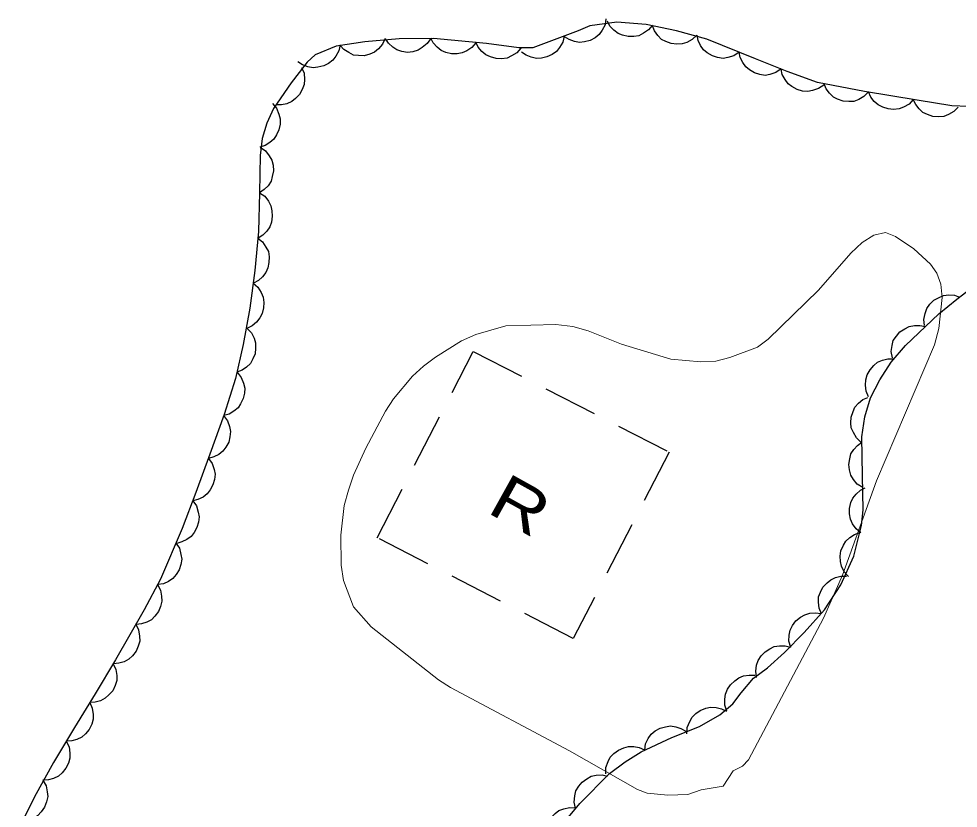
# Model space of a CAD drawing. Extents: x 356765 to 358572, y 5103174 to 5104650.
# Drawn here: x 357768.23 to 357799.29, y 5103742.35 to 5103768.45 of the extents above; entities that cross this region are included whole.
import ezdxf

# ---------------------------------------------------------------- set-up
doc = ezdxf.new("R2010")
doc.units = 0
doc.header["$LTSCALE"] = 0.6
doc.linetypes.add('DOT_DASHED', pattern=[7.7, 5, -1.2, 0.3, -1.2])
doc.linetypes.add('MEDIUM_DASHED', pattern=[4.5, 3, -1.5])
for name, color, linetype, lineweight in [('2', 7, 'Continuous', 13), ('31', 7, 'Continuous', 70), ('44', 7, 'Continuous', 25)]:
    doc.layers.add(name, color=color, linetype=linetype, lineweight=lineweight)

msp = doc.modelspace()

# ---------------------------------------------------------------- linework, layer by layer
at = {"layer": '2'}
msp.add_lwpolyline([(357790.79, 5103742.95), (357790.35, 5103742.8), (357789.69, 5103742.78), (357789, 5103742.84), (357788.68, 5103742.97), (357786.43, 5103744.24), (357782.5, 5103746.34), (357782.1, 5103746.59), (357779.88, 5103748.34), (357779.29, 5103749.01), (357778.96, 5103749.88), (357778.89, 5103750.38), (357778.88, 5103751.37), (357778.99, 5103752.36), (357779.13, 5103752.86), (357779.3, 5103753.36), (357779.7, 5103754.25), (357780.35, 5103755.47), (357780.62, 5103755.88), (357781.25, 5103756.63), (357781.61, 5103756.96), (357782, 5103757.26), (357782.86, 5103757.8), (357783.34, 5103758.01), (357784.33, 5103758.3), (357785.98, 5103758.34), (357786.54, 5103758.28), (357787.05, 5103758.13), (357788.15, 5103757.69), (357789.78, 5103757.19), (357790.78, 5103757.11), (357791.27, 5103757.13), (357791.74, 5103757.25), (357792.65, 5103757.59), (357793, 5103757.86), (357794.67, 5103759.48), (357795.74, 5103760.7), (357796.11, 5103761.05), (357796.5, 5103761.3), (357796.88, 5103761.38), (357797.21, 5103761.25), (357797.82, 5103760.84), (357798.37, 5103760.34), (357798.58, 5103760.04), (357798.71, 5103759.67), (357798.75, 5103759.23), (357798.64, 5103758.21), (357798.5, 5103757.67), (357796.58, 5103753.17), (357795.46, 5103750.05), (357794.83, 5103748.63), (357792.35, 5103743.95), (357792.15, 5103743.74), (357791.85, 5103743.58), (357791.51, 5103743.08)], close=True, dxfattribs=at)
at = {"layer": '31', "linetype": 'MEDIUM_DASHED', "lineweight": 25}
msp.add_lwpolyline([(357789.73, 5103754.12), (357786.56, 5103747.96), (357780.08, 5103751.29), (357783.25, 5103757.45), (357789.73, 5103754.12)], close=True, dxfattribs=at)
at = {"layer": '44'}
for points in [[(357787.64, 5103768.45), (357787.61, 5103768.25), (357787.51, 5103768.07), (357787.42, 5103767.93), (357787.28, 5103767.82), (357787.12, 5103767.73), (357786.93, 5103767.69), (357786.77, 5103767.67), (357786.6, 5103767.7), (357786.42, 5103767.76), (357786.27, 5103767.85)], [(357789.18, 5103768.24), (357789.05, 5103768.08), (357788.88, 5103767.97), (357788.73, 5103767.89), (357788.56, 5103767.86), (357788.38, 5103767.86), (357788.19, 5103767.91), (357788.04, 5103767.96), (357787.9, 5103768.07), (357787.77, 5103768.21), (357787.69, 5103768.37)], [(357790.64, 5103767.91), (357790.49, 5103767.76), (357790.31, 5103767.67), (357790.16, 5103767.62), (357789.98, 5103767.61), (357789.8, 5103767.63), (357789.62, 5103767.7), (357789.48, 5103767.77), (357789.35, 5103767.9), (357789.25, 5103768.05), (357789.18, 5103768.22)], [(357786.26, 5103767.88), (357786.21, 5103767.68), (357786.11, 5103767.5), (357786, 5103767.37), (357785.86, 5103767.27), (357785.69, 5103767.19), (357785.51, 5103767.15), (357785.34, 5103767.14), (357785.17, 5103767.18), (357785, 5103767.25), (357784.85, 5103767.35)], [(357792.04, 5103767.35), (357791.87, 5103767.23), (357791.67, 5103767.17), (357791.51, 5103767.14), (357791.33, 5103767.17), (357791.16, 5103767.22), (357790.99, 5103767.32), (357790.87, 5103767.42), (357790.77, 5103767.57), (357790.69, 5103767.73), (357790.65, 5103767.91)], [(357778.85, 5103767.59), (357778.81, 5103767.39), (357778.71, 5103767.21), (357778.61, 5103767.08), (357778.47, 5103766.97), (357778.31, 5103766.89), (357778.12, 5103766.85), (357777.96, 5103766.83), (357777.79, 5103766.86), (357777.61, 5103766.93), (357777.46, 5103767.03)], [(357780.34, 5103767.8), (357780.25, 5103767.61), (357780.12, 5103767.46), (357779.99, 5103767.35), (357779.83, 5103767.28), (357779.65, 5103767.23), (357779.46, 5103767.24), (357779.3, 5103767.25), (357779.14, 5103767.33), (357778.98, 5103767.43), (357778.86, 5103767.56)], [(357781.85, 5103767.8), (357781.73, 5103767.63), (357781.57, 5103767.5), (357781.43, 5103767.41), (357781.26, 5103767.36), (357781.08, 5103767.34), (357780.89, 5103767.37), (357780.73, 5103767.42), (357780.59, 5103767.51), (357780.45, 5103767.64), (357780.35, 5103767.79)], [(357783.34, 5103767.66), (357783.21, 5103767.5), (357783.04, 5103767.39), (357782.89, 5103767.32), (357782.72, 5103767.29), (357782.53, 5103767.29), (357782.35, 5103767.34), (357782.19, 5103767.4), (357782.06, 5103767.51), (357781.93, 5103767.65), (357781.85, 5103767.81)], [(357784.83, 5103767.48), (357784.69, 5103767.32), (357784.52, 5103767.22), (357784.37, 5103767.15), (357784.19, 5103767.13), (357784.01, 5103767.14), (357783.82, 5103767.19), (357783.67, 5103767.26), (357783.54, 5103767.37), (357783.42, 5103767.51), (357783.34, 5103767.68)], [(357793.43, 5103766.79), (357793.26, 5103766.67), (357793.06, 5103766.61), (357792.9, 5103766.58), (357792.73, 5103766.61), (357792.55, 5103766.66), (357792.39, 5103766.76), (357792.26, 5103766.86), (357792.16, 5103767), (357792.08, 5103767.17), (357792.04, 5103767.35)], [(357777.58, 5103766.84), (357777.66, 5103766.65), (357777.67, 5103766.44), (357777.66, 5103766.28), (357777.6, 5103766.11), (357777.51, 5103765.95), (357777.38, 5103765.81), (357777.26, 5103765.71), (357777.09, 5103765.64), (357776.91, 5103765.6), (357776.73, 5103765.6)], [(357794.84, 5103766.26), (357794.67, 5103766.14), (357794.47, 5103766.08), (357794.31, 5103766.04), (357794.14, 5103766.06), (357793.96, 5103766.11), (357793.79, 5103766.21), (357793.66, 5103766.3), (357793.56, 5103766.44), (357793.47, 5103766.61), (357793.43, 5103766.78)], [(357796.32, 5103766.03), (357796.17, 5103765.88), (357796, 5103765.78), (357795.84, 5103765.72), (357795.67, 5103765.71), (357795.48, 5103765.73), (357795.3, 5103765.79), (357795.16, 5103765.86), (357795.03, 5103765.99), (357794.92, 5103766.13), (357794.85, 5103766.3)], [(357797.8, 5103765.78), (357797.66, 5103765.63), (357797.48, 5103765.53), (357797.33, 5103765.47), (357797.15, 5103765.45), (357796.97, 5103765.47), (357796.79, 5103765.53), (357796.64, 5103765.6), (357796.51, 5103765.72), (357796.4, 5103765.86), (357796.32, 5103766.03)], [(357799.28, 5103765.53), (357799.14, 5103765.38), (357798.96, 5103765.28), (357798.81, 5103765.22), (357798.63, 5103765.21), (357798.45, 5103765.22), (357798.27, 5103765.28), (357798.12, 5103765.35), (357797.99, 5103765.47), (357797.88, 5103765.62), (357797.8, 5103765.78)], [(357776.62, 5103765.65), (357776.75, 5103765.49), (357776.83, 5103765.3), (357776.87, 5103765.14), (357776.87, 5103764.96), (357776.83, 5103764.78), (357776.75, 5103764.61), (357776.66, 5103764.47), (357776.53, 5103764.36), (357776.37, 5103764.26), (357776.2, 5103764.21)], [(357776.21, 5103764.2), (357776.39, 5103764.08), (357776.51, 5103763.92), (357776.59, 5103763.78), (357776.64, 5103763.61), (357776.65, 5103763.42), (357776.61, 5103763.24), (357776.57, 5103763.08), (357776.47, 5103762.93), (357776.34, 5103762.8), (357776.19, 5103762.7)], [(357776.19, 5103762.7), (357776.36, 5103762.58), (357776.48, 5103762.42), (357776.56, 5103762.27), (357776.6, 5103762.1), (357776.61, 5103761.92), (357776.58, 5103761.73), (357776.53, 5103761.57), (357776.43, 5103761.43), (357776.3, 5103761.3), (357776.14, 5103761.2)], [(357776.13, 5103761.2), (357776.29, 5103761.07), (357776.4, 5103760.9), (357776.48, 5103760.75), (357776.51, 5103760.58), (357776.5, 5103760.39), (357776.46, 5103760.21), (357776.4, 5103760.06), (357776.29, 5103759.92), (357776.15, 5103759.8), (357775.99, 5103759.71)], [(357775.98, 5103759.71), (357776.13, 5103759.57), (357776.24, 5103759.4), (357776.31, 5103759.25), (357776.33, 5103759.07), (357776.32, 5103758.89), (357776.27, 5103758.71), (357776.2, 5103758.56), (357776.09, 5103758.42), (357775.95, 5103758.3), (357775.79, 5103758.22)], [(357798.17, 5103758.31), (357798.15, 5103758.51), (357798.19, 5103758.71), (357798.25, 5103758.87), (357798.35, 5103759.01), (357798.48, 5103759.14), (357798.65, 5103759.23), (357798.8, 5103759.3), (357798.97, 5103759.32), (357799.16, 5103759.31), (357799.33, 5103759.25)], [(357775.77, 5103758.22), (357775.92, 5103758.07), (357776.01, 5103757.89), (357776.06, 5103757.73), (357776.06, 5103757.56), (357776.04, 5103757.37), (357775.97, 5103757.2), (357775.89, 5103757.05), (357775.76, 5103756.93), (357775.61, 5103756.83), (357775.44, 5103756.76)], [(357797.11, 5103757.24), (357797.07, 5103757.45), (357797.1, 5103757.65), (357797.14, 5103757.81), (357797.24, 5103757.96), (357797.36, 5103758.1), (357797.52, 5103758.2), (357797.66, 5103758.28), (357797.84, 5103758.31), (357798.02, 5103758.31), (357798.2, 5103758.27)], [(357796.32, 5103755.95), (357796.24, 5103756.14), (357796.22, 5103756.34), (357796.23, 5103756.51), (357796.28, 5103756.68), (357796.37, 5103756.84), (357796.5, 5103756.98), (357796.62, 5103757.09), (357796.78, 5103757.16), (357796.96, 5103757.2), (357797.14, 5103757.2)], [(357775.45, 5103756.76), (357775.58, 5103756.59), (357775.66, 5103756.4), (357775.7, 5103756.24), (357775.69, 5103756.07), (357775.65, 5103755.89), (357775.56, 5103755.72), (357775.48, 5103755.58), (357775.34, 5103755.47), (357775.18, 5103755.38), (357775.01, 5103755.33)], [(357796.07, 5103754.45), (357795.92, 5103754.59), (357795.82, 5103754.77), (357795.75, 5103754.92), (357795.73, 5103755.09), (357795.75, 5103755.28), (357795.81, 5103755.46), (357795.87, 5103755.61), (357795.99, 5103755.74), (357796.13, 5103755.86), (357796.3, 5103755.93)], [(357775, 5103755.33), (357775.13, 5103755.16), (357775.2, 5103754.97), (357775.23, 5103754.8), (357775.21, 5103754.63), (357775.17, 5103754.45), (357775.07, 5103754.28), (357774.98, 5103754.15), (357774.84, 5103754.04), (357774.68, 5103753.96), (357774.5, 5103753.91)], [(357796.13, 5103752.95), (357795.95, 5103753.06), (357795.82, 5103753.22), (357795.73, 5103753.36), (357795.69, 5103753.53), (357795.67, 5103753.71), (357795.7, 5103753.9), (357795.74, 5103754.06), (357795.83, 5103754.21), (357795.96, 5103754.34), (357796.1, 5103754.45)], [(357774.5, 5103753.91), (357774.62, 5103753.74), (357774.69, 5103753.55), (357774.72, 5103753.39), (357774.7, 5103753.21), (357774.65, 5103753.04), (357774.56, 5103752.87), (357774.46, 5103752.74), (357774.32, 5103752.63), (357774.15, 5103752.55), (357773.98, 5103752.51)], [(357796.07, 5103751.45), (357795.91, 5103751.58), (357795.79, 5103751.75), (357795.72, 5103751.9), (357795.69, 5103752.08), (357795.69, 5103752.26), (357795.74, 5103752.45), (357795.8, 5103752.6), (357795.91, 5103752.73), (357796.05, 5103752.86), (357796.21, 5103752.94)], [(357773.98, 5103752.51), (357774.1, 5103752.34), (357774.16, 5103752.14), (357774.19, 5103751.98), (357774.17, 5103751.81), (357774.12, 5103751.63), (357774.03, 5103751.46), (357773.93, 5103751.33), (357773.79, 5103751.23), (357773.62, 5103751.15), (357773.45, 5103751.1)], [(357795.66, 5103750.01), (357795.52, 5103750.16), (357795.43, 5103750.35), (357795.39, 5103750.5), (357795.38, 5103750.68), (357795.41, 5103750.86), (357795.49, 5103751.04), (357795.57, 5103751.18), (357795.7, 5103751.3), (357795.86, 5103751.4), (357796.03, 5103751.46)], [(357773.42, 5103751.11), (357773.54, 5103750.94), (357773.59, 5103750.74), (357773.62, 5103750.58), (357773.59, 5103750.4), (357773.53, 5103750.23), (357773.43, 5103750.07), (357773.32, 5103749.94), (357773.18, 5103749.84), (357773.01, 5103749.77), (357772.83, 5103749.74)], [(357794.77, 5103748.77), (357794.69, 5103748.96), (357794.67, 5103749.16), (357794.67, 5103749.33), (357794.73, 5103749.49), (357794.81, 5103749.66), (357794.95, 5103749.8), (357795.07, 5103749.9), (357795.23, 5103749.97), (357795.41, 5103750.02), (357795.59, 5103750.02)], [(357772.82, 5103749.74), (357772.91, 5103749.56), (357772.95, 5103749.36), (357772.96, 5103749.19), (357772.92, 5103749.02), (357772.85, 5103748.85), (357772.73, 5103748.7), (357772.62, 5103748.58), (357772.46, 5103748.5), (357772.29, 5103748.44), (357772.11, 5103748.42)], [(357793.75, 5103747.66), (357793.69, 5103747.87), (357793.7, 5103748.07), (357793.73, 5103748.23), (357793.81, 5103748.39), (357793.92, 5103748.54), (357794.07, 5103748.66), (357794.21, 5103748.74), (357794.38, 5103748.79), (357794.57, 5103748.81), (357794.75, 5103748.78)], [(357772.1, 5103748.43), (357772.19, 5103748.24), (357772.22, 5103748.04), (357772.23, 5103747.87), (357772.18, 5103747.7), (357772.11, 5103747.54), (357771.99, 5103747.39), (357771.87, 5103747.27), (357771.71, 5103747.19), (357771.54, 5103747.14), (357771.36, 5103747.12)], [(357792.62, 5103746.67), (357792.59, 5103746.88), (357792.62, 5103747.08), (357792.67, 5103747.23), (357792.77, 5103747.38), (357792.9, 5103747.52), (357793.06, 5103747.62), (357793.2, 5103747.69), (357793.38, 5103747.72), (357793.56, 5103747.71), (357793.74, 5103747.67)], [(357771.35, 5103747.12), (357771.44, 5103746.93), (357771.47, 5103746.73), (357771.47, 5103746.57), (357771.42, 5103746.4), (357771.34, 5103746.23), (357771.21, 5103746.09), (357771.09, 5103745.98), (357770.93, 5103745.9), (357770.75, 5103745.85), (357770.58, 5103745.84)], [(357791.64, 5103745.55), (357791.57, 5103745.75), (357791.57, 5103745.95), (357791.59, 5103746.12), (357791.66, 5103746.28), (357791.76, 5103746.43), (357791.9, 5103746.56), (357792.03, 5103746.66), (357792.19, 5103746.72), (357792.38, 5103746.75), (357792.56, 5103746.74)], [(357770.58, 5103745.84), (357770.66, 5103745.65), (357770.69, 5103745.45), (357770.69, 5103745.29), (357770.64, 5103745.12), (357770.56, 5103744.95), (357770.43, 5103744.81), (357770.31, 5103744.69), (357770.15, 5103744.62), (357769.98, 5103744.57), (357769.8, 5103744.56)], [(357790.31, 5103744.81), (357790.33, 5103745.02), (357790.41, 5103745.21), (357790.49, 5103745.36), (357790.61, 5103745.48), (357790.76, 5103745.58), (357790.94, 5103745.65), (357791.1, 5103745.69), (357791.28, 5103745.68), (357791.46, 5103745.63), (357791.62, 5103745.55)], [(357788.92, 5103744.26), (357788.95, 5103744.47), (357789.04, 5103744.65), (357789.13, 5103744.79), (357789.27, 5103744.9), (357789.43, 5103744.99), (357789.61, 5103745.04), (357789.77, 5103745.07), (357789.95, 5103745.04), (357790.12, 5103744.98), (357790.28, 5103744.89)], [(357769.8, 5103744.56), (357769.89, 5103744.37), (357769.92, 5103744.17), (357769.92, 5103744), (357769.87, 5103743.83), (357769.79, 5103743.67), (357769.66, 5103743.52), (357769.54, 5103743.41), (357769.38, 5103743.33), (357769.21, 5103743.28), (357769.03, 5103743.27)], [(357787.64, 5103743.48), (357787.64, 5103743.69), (357787.71, 5103743.89), (357787.78, 5103744.03), (357787.9, 5103744.16), (357788.05, 5103744.27), (357788.23, 5103744.34), (357788.39, 5103744.39), (357788.56, 5103744.39), (357788.74, 5103744.35), (357788.91, 5103744.28)], [(357786.63, 5103742.35), (357786.59, 5103742.55), (357786.61, 5103742.76), (357786.65, 5103742.92), (357786.74, 5103743.07), (357786.85, 5103743.21), (357787.01, 5103743.32), (357787.15, 5103743.4), (357787.32, 5103743.44), (357787.51, 5103743.45), (357787.69, 5103743.41)], [(357769.02, 5103743.27), (357769.13, 5103743.09), (357769.17, 5103742.89), (357769.19, 5103742.73), (357769.15, 5103742.56), (357769.08, 5103742.38), (357768.97, 5103742.23), (357768.86, 5103742.11), (357768.71, 5103742.02), (357768.54, 5103741.95), (357768.36, 5103741.93)], [(357785.73, 5103741.15), (357785.66, 5103741.34), (357785.65, 5103741.54), (357785.66, 5103741.71), (357785.72, 5103741.87), (357785.82, 5103742.03), (357785.96, 5103742.17), (357786.08, 5103742.27), (357786.25, 5103742.33), (357786.43, 5103742.37), (357786.61, 5103742.36)]]:
    msp.add_lwpolyline(points, dxfattribs=at)
at = {"layer": '44', "linetype": 'DOT_DASHED'}
for points in [[(357799.61, 5103765.55), (357799.07, 5103765.57), (357797.93, 5103765.76), (357796.19, 5103766.05), (357794.63, 5103766.34), (357793.63, 5103766.71), (357792.58, 5103767.13), (357790.97, 5103767.78), (357789.97, 5103768.05), (357788.97, 5103768.26), (357788, 5103768.34), (357787.11, 5103768.22), (357786.72, 5103768.05), (357785.22, 5103767.49), (357784.76, 5103767.49), (357783.69, 5103767.63), (357781.94, 5103767.8), (357780.8, 5103767.79), (357779.67, 5103767.69), (357778.72, 5103767.54), (357778.03, 5103767.26), (357777.76, 5103767.01), (357777.23, 5103766.33), (357776.65, 5103765.48), (357776.43, 5103765), (357776.28, 5103764.49), (357776.21, 5103763.93), (357776.19, 5103762.69), (357776.15, 5103761.42), (357776.03, 5103760.13), (357775.87, 5103758.88), (357775.65, 5103757.68), (357775.39, 5103756.55), (357775.02, 5103755.37), (357774.55, 5103754.05), (357774.08, 5103752.78), (357773.63, 5103751.59), (357772.91, 5103749.92), (357772.37, 5103748.91), (357771.43, 5103747.25), (357770.75, 5103746.13), (357770.07, 5103745.01), (357769.38, 5103743.86), (357768.75, 5103742.72), (357768.23, 5103741.67)], [(357786.29, 5103741.92), (357786.78, 5103742.5), (357787.76, 5103743.49), (357788.27, 5103743.88), (357788.8, 5103744.21), (357789.82, 5103744.68), (357790.73, 5103745.05), (357791.4, 5103745.43), (357791.83, 5103745.8), (357792.11, 5103746.16), (357792.52, 5103746.65), (357792.98, 5103746.99), (357793.54, 5103747.49), (357794.19, 5103748.16), (357794.86, 5103748.91), (357795.4, 5103749.73), (357795.83, 5103750.68), (357796.09, 5103751.69), (357796.14, 5103752.21), (357796.12, 5103753.34), (357796.1, 5103754.63), (357796.2, 5103755.29), (357796.39, 5103755.92), (357796.69, 5103756.51), (357797.07, 5103757.09), (357797.54, 5103757.65), (357798.64, 5103758.69), (357799.24, 5103759.18), (357800.37, 5103760.05)]]:
    msp.add_lwpolyline(points, dxfattribs=at)

# ---------------------------------------------------------------- texts
at = {"layer": '31', "width": 1.25}
msp.add_text('R', height=1.5, rotation=330.976, dxfattribs=at).set_placement((357783.66, 5103752.15))

doc.saveas('drawing.dxf')
